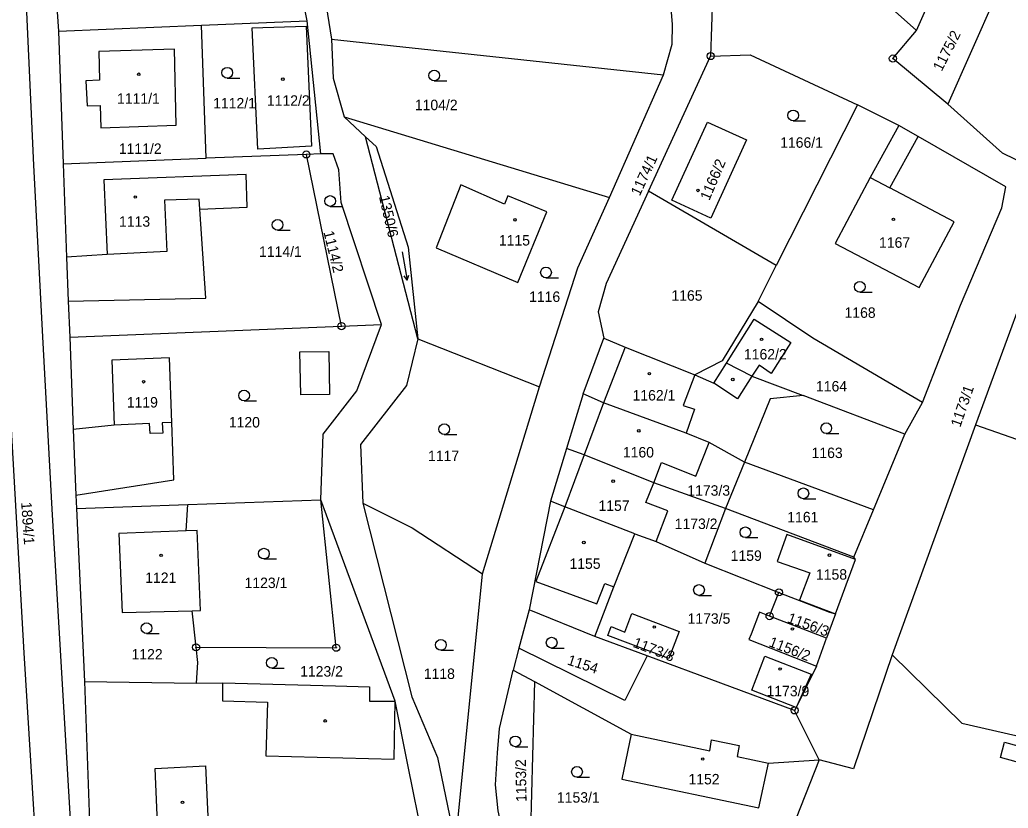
# Model space of a CAD drawing. Extents: x -587171 to -555306, y -1167727 to -1074732.
# Drawn here: x -560065.8 to -559927.7, y -1077191.4 to -1077081.2 of the extents above; entities that cross this region are included whole.
import ezdxf

# ---------------------------------------------------------------- set-up
doc = ezdxf.new("R2010")
doc.units = 0
for name, color, linetype in [('Hranice parcel', 7, 'Continuous'), ('Parcelní čísla', 7, 'Continuous'), ('Vnitřní kresba', 7, 'Continuous'), ('Značky bodu BP', 7, 'Continuous'), ('Značky budov', 7, 'Continuous'), ('Značky kultur', 7, 'Continuous')]:
    doc.layers.add(name, color=color, linetype=linetype)

msp = doc.modelspace()

# ---------------------------------------------------------------- linework, layer by layer
at = {"layer": 'Hranice parcel'}
for p, q in [((-560025.65, -1077081.36), (-560029.13, -1077063.25)), ((-560025.58, -1077062.46), (-560022.24, -1077083.94)), ((-560061.59, -1077064.02), (-560060.37, -1077082.81)), ((-559968.75, -1077069), (-559969.27, -1077086.3)), ((-559940.53, -1077082.73), (-559936, -1077072.54)), ((-559928.12, -1077074.97), (-559936.14, -1077093.02)), ((-560060.37, -1077082.81), (-560040.38, -1077081.98)), ((-560040.38, -1077081.98), (-560025.65, -1077081.36)), ((-560039.73, -1077100.58), (-560040.38, -1077081.98)), ((-560023.73, -1077099.96), (-560025.65, -1077081.36)), ((-560060.37, -1077082.81), (-560059.71, -1077101.35)), ((-560022.24, -1077083.94), (-559975.87, -1077088.92)), ((-559977.95, -1077105.17), (-559969.27, -1077086.3)), ((-559983.42, -1077106.05), (-559975.87, -1077088.92)), ((-559948.77, -1077093.13), (-559960.11, -1077115.58)), ((-559942.99, -1077096.02), (-559948.77, -1077093.13)), ((-560020.47, -1077094.81), (-559983.42, -1077106.05)), ((-560020.47, -1077094.81), (-560017.46, -1077097.59)), ((-559942.99, -1077096.02), (-559946.99, -1077103.27)), ((-559940.3, -1077097.56), (-559942.99, -1077096.02)), ((-560010.17, -1077125.81), (-560017.46, -1077097.59)), ((-559944.25, -1077104.72), (-559940.3, -1077097.56)), ((-559928.05, -1077104.59), (-559940.3, -1077097.56)), ((-560025.74, -1077100.04), (-560039.73, -1077100.58)), ((-560023.73, -1077099.96), (-560025.74, -1077100.04)), ((-560020.83, -1077124.03), (-560025.74, -1077100.04)), ((-560059.71, -1077101.35), (-560039.73, -1077100.58)), ((-560059.71, -1077101.35), (-560059.22, -1077114.39)), ((-559960.11, -1077115.58), (-559977.95, -1077105.17)), ((-560059.22, -1077114.39), (-560058.99, -1077120.55)), ((-559962.65, -1077120.6), (-559960.11, -1077115.58)), ((-560058.99, -1077120.55), (-560058.8, -1077125.56)), ((-560058.8, -1077125.56), (-560020.83, -1077124.03)), ((-560020.83, -1077124.03), (-560015.23, -1077123.81)), ((-560058.8, -1077125.56), (-560058.29, -1077138.46)), ((-560010.17, -1077125.81), (-559993.18, -1077132.53)), ((-559987.08, -1077133.51), (-559984.2, -1077125.72)), ((-559963.5, -1077131.03), (-559967.08, -1077129.22)), ((-559963.5, -1077131.03), (-559956.37, -1077133.7)), ((-560001.14, -1077158.62), (-559993.18, -1077132.53)), ((-559987.08, -1077133.51), (-559989.4, -1077141.14)), ((-559942.15, -1077139.11), (-559956.37, -1077133.7)), ((-559942.15, -1077139.11), (-559939.69, -1077134.69)), ((-559932.27, -1077137.8), (-559943.92, -1077169.97)), ((-559932.27, -1077137.8), (-559867.06, -1077160.72)), ((-560058.29, -1077138.46), (-560057.93, -1077147.65)), ((-559946.53, -1077149.71), (-559942.15, -1077139.11)), ((-559964.56, -1077143.04), (-559969.49, -1077140.3)), ((-559989.4, -1077141.14), (-559991.62, -1077148.46)), ((-559964.56, -1077143.04), (-559967.21, -1077149.52)), ((-559946.53, -1077149.71), (-559964.56, -1077143.04)), ((-559967.21, -1077149.52), (-559977.22, -1077145.92)), ((-560057.93, -1077147.65), (-560057.85, -1077149.51)), ((-560042.31, -1077148.95), (-560023.74, -1077148.28)), ((-560013.32, -1077176.42), (-560023.74, -1077148.28)), ((-559991.62, -1077148.46), (-559994.61, -1077163.64)), ((-560057.85, -1077149.51), (-560042.31, -1077148.95)), ((-560057.85, -1077149.51), (-560056.75, -1077173.69)), ((-560042.54, -1077152.64), (-560042.31, -1077148.95)), ((-559967.21, -1077149.52), (-559970.07, -1077157.13)), ((-559949.25, -1077156.3), (-559967.21, -1077149.52)), ((-559949.25, -1077156.3), (-559946.53, -1077149.71)), ((-559979.86, -1077153.03), (-559976.89, -1077154.14)), ((-559976.89, -1077154.14), (-559970.07, -1077157.13)), ((-559970.07, -1077157.13), (-559959.73, -1077161.22)), ((-559951.82, -1077164.21), (-559949.03, -1077156.61)), ((-559949.03, -1077156.61), (-559949.25, -1077156.3)), ((-560004.91, -1077196.43), (-560001.14, -1077158.62)), ((-559961.04, -1077164.54), (-559959.73, -1077161.22)), ((-560041.15, -1077168.9), (-560041.71, -1077163.8)), ((-559994.61, -1077163.64), (-559996.04, -1077169.03)), ((-559985.46, -1077167.41), (-559994.61, -1077163.64)), ((-559951.82, -1077164.21), (-559953.08, -1077167.64)), ((-559978.14, -1077170.11), (-559985.46, -1077167.41)), ((-559954.5, -1077171.52), (-559953.08, -1077167.64)), ((-560040.92, -1077171.04), (-560041.15, -1077168.9)), ((-559996.04, -1077169.03), (-559996.85, -1077172.09)), ((-559957.54, -1077177.71), (-559978.14, -1077170.11)), ((-560041.07, -1077173.93), (-560040.92, -1077171.04)), ((-559996.85, -1077172.09), (-559993.89, -1077173.69)), ((-560056.75, -1077173.69), (-560041.07, -1077173.93)), ((-560056.75, -1077173.69), (-560055.67, -1077203.55)), ((-559993.89, -1077173.69), (-559994.57, -1077200.8)), ((-559954.11, -1077184.61), (-559957.54, -1077177.71)), ((-559954.11, -1077184.61), (-559959.19, -1077197.48))]:
    msp.add_line(p, q, dxfattribs=at)
for points in [[(-560081.39, -1076838.77), (-560080.61, -1076844.79), (-560078.46, -1076885.64), (-560076.77, -1076926.81), (-560074.77, -1076972.18), (-560073.12, -1077009.56), (-560071.29, -1077047.93), (-560069.41, -1077088.13), (-560067.46, -1077130.16), (-560065.21, -1077169.66), (-560062.46, -1077214.21), (-560061.17, -1077232.38), (-560061.09, -1077233.9), (-560061.7, -1077235.89), (-560062.89, -1077237.55), (-560064.13, -1077238.39)], [(-559975.87, -1077088.92), (-559974.63, -1077084.66), (-559974.61, -1077081.87), (-559975.45, -1077071.52), (-559979.26, -1077056.83)], [(-559940.53, -1077082.73), (-559943.5, -1077080.07), (-559946.57, -1077077.52), (-559949.8, -1077075.14), (-559953.72, -1077072.62), (-559953.01, -1077070.87)], [(-560032.51, -1077099.3), (-560033.3, -1077082.38), (-560025.75, -1077082.11), (-560025, -1077098.87), (-560032.51, -1077099.3)], [(-560022.24, -1077083.94), (-560022, -1077089.38), (-560020.47, -1077094.81)], [(-559936.14, -1077093.02), (-559943.82, -1077086.65), (-559940.53, -1077082.73)], [(-560054.62, -1077089.69), (-560056.52, -1077089.78), (-560056.37, -1077093.26), (-560054.52, -1077093.2), (-560054.43, -1077096.35), (-560043.92, -1077095.97), (-560044.18, -1077085.35), (-560054.73, -1077085.65), (-560054.62, -1077089.69)], [(-559969.27, -1077086.3), (-559963.73, -1077086.13), (-559948.77, -1077093.13)], [(-559919.63, -1077104.19), (-559928.5, -1077099.87), (-559936.14, -1077093.02)], [(-559974.7, -1077106.44), (-559969.72, -1077095.53), (-559964.26, -1077098.02), (-559969.24, -1077108.93), (-559974.7, -1077106.44)], [(-560017.46, -1077097.59), (-560016, -1077098.93), (-560011.53, -1077113), (-560010.17, -1077125.81)], [(-560015.23, -1077123.81), (-560020.9, -1077106.78), (-560021.22, -1077102.2), (-560021.99, -1077099.95), (-560023.73, -1077099.96)], [(-560058.99, -1077120.55), (-560039.78, -1077120.14), (-560040.64, -1077107.67), (-560034, -1077107.41), (-560034.17, -1077102.83), (-560054.05, -1077103.61), (-560053.58, -1077114.01), (-560059.22, -1077114.39)], [(-559946.99, -1077103.27), (-559951.89, -1077112.49), (-559940.16, -1077118.64), (-559935.25, -1077109.48), (-559944.25, -1077104.72)], [(-559998.06, -1077106.98), (-560004.18, -1077104.31), (-560007.61, -1077113.07), (-559996.21, -1077117.95), (-559992.16, -1077108.04), (-559997.6, -1077105.85), (-559998.06, -1077106.98)], [(-559939.69, -1077134.69), (-559934.37, -1077121.11), (-559928.59, -1077107.52), (-559928.05, -1077104.59)], [(-559993.18, -1077132.53), (-559987.82, -1077115.9), (-559983.42, -1077106.05)], [(-559977.95, -1077105.17), (-559983.87, -1077118.06), (-559985, -1077122.04), (-559984.2, -1077125.72)], [(-559858.06, -1077126.03), (-559921.63, -1077108.87), (-559932.27, -1077137.8)], [(-559962.65, -1077120.6), (-559967.64, -1077128.87), (-559971.5, -1077130.82)], [(-559939.69, -1077134.69), (-559954.98, -1077125.71), (-559962.65, -1077120.6)], [(-560023.74, -1077148.28), (-560023.37, -1077139.12), (-560018.7, -1077133.08), (-560015.23, -1077123.81)], [(-559967.08, -1077129.22), (-559963.21, -1077123.07), (-559958.08, -1077126.3), (-559960.84, -1077130.66), (-559962.51, -1077129.49), (-559963.5, -1077131.03)], [(-560010.17, -1077125.81), (-560011.75, -1077132.31), (-560018.2, -1077140.57), (-560017.83, -1077148.74)], [(-559984.2, -1077125.72), (-559981.21, -1077126.99), (-559971.5, -1077130.82)], [(-560057.93, -1077147.65), (-560044.25, -1077145.49), (-560044.53, -1077137.5), (-560044.84, -1077128.48), (-560052.9, -1077128.77), (-560052.57, -1077137.88), (-560058.29, -1077138.46)], [(-559971.5, -1077130.82), (-559968.81, -1077131.98), (-559967.08, -1077129.22)], [(-559969.49, -1077140.3), (-559972.67, -1077139), (-559984.22, -1077134.73), (-559987.08, -1077133.51)], [(-559956.37, -1077133.7), (-559960.94, -1077134.18), (-559964.56, -1077143.04)], [(-559977.22, -1077145.92), (-559976.13, -1077143.09), (-559971.33, -1077145), (-559969.49, -1077140.3)], [(-559977.22, -1077145.92), (-559986.95, -1077142.03), (-559989.4, -1077141.14)], [(-559976.89, -1077154.14), (-559975.25, -1077149.84), (-559978.33, -1077148.67), (-559977.22, -1077145.92)], [(-560041.15, -1077168.9), (-560021.57, -1077168.96), (-560023.74, -1077148.28)], [(-560017.83, -1077148.74), (-560010.98, -1077152.19), (-560001.14, -1077158.62)], [(-560017.83, -1077148.74), (-560011.02, -1077175.82), (-560007.44, -1077184.29), (-560004.91, -1077196.43)], [(-559979.86, -1077153.03), (-559989.62, -1077149.28), (-559991.62, -1077148.46)], [(-560042.54, -1077152.64), (-560051.94, -1077153), (-560051.46, -1077164.04), (-560041.71, -1077163.8)], [(-560041.71, -1077163.8), (-560040.54, -1077163.77), (-560040.99, -1077152.59), (-560042.54, -1077152.64)], [(-559985.46, -1077167.41), (-559982.8, -1077160.45), (-559979.86, -1077153.03)], [(-559949.03, -1077156.61), (-559958.61, -1077153.12), (-559959.96, -1077156.91), (-559955.44, -1077158.5), (-559956.87, -1077162.32), (-559951.82, -1077164.21)], [(-559959.73, -1077161.22), (-559952.67, -1077164.01), (-559951.82, -1077164.21)], [(-559961.04, -1077164.54), (-559962.43, -1077164), (-559963.62, -1077167.06), (-559963.92, -1077167.81), (-559954.5, -1077171.52)], [(-559983.17, -1077166), (-559981.25, -1077166.77), (-559980.27, -1077164.16), (-559973.68, -1077166.7), (-559975.11, -1077170.47), (-559983.64, -1077167.23), (-559983.17, -1077166)], [(-559953.08, -1077167.64), (-559954.28, -1077167.17), (-559961.04, -1077164.54)], [(-559978.14, -1077170.11), (-559981.26, -1077176.35), (-559996.04, -1077169.03)], [(-559963.53, -1077174.88), (-559961.68, -1077170.13), (-559955.24, -1077172.66)], [(-559943.92, -1077169.97), (-559949.3, -1077185.88), (-559954.11, -1077184.61)], [(-559943.92, -1077169.97), (-559934.18, -1077179.48), (-559876.33, -1077192.72), (-559874.18, -1077191.45)], [(-559996.81, -1077201.54), (-559998.93, -1077191.75), (-559999.31, -1077188.1), (-559999.06, -1077183.65), (-559998.77, -1077180.23), (-559996.85, -1077172.09)], [(-559954.5, -1077171.52), (-559957.33, -1077177.29), (-559957.54, -1077177.71)], [(-559993.89, -1077173.69), (-559980.38, -1077181.03), (-559981.67, -1077187.32), (-559962.56, -1077191.31), (-559961.21, -1077185.07), (-559954.11, -1077184.61)], [(-559955.24, -1077172.66), (-559957.33, -1077177.29), (-559963.53, -1077174.88)], [(-560041.07, -1077173.93), (-560037.45, -1077173.86), (-560021.69, -1077174.3), (-560016.9, -1077174.43), (-560016.9, -1077176.41), (-560013.32, -1077176.42)], [(-560007.64, -1077202.6), (-560009.38, -1077196.11), (-560011.56, -1077185.31), (-560013.32, -1077176.42)], [(-559902.87, -1077191.56), (-559920.53, -1077186.56), (-559928.78, -1077184.28), (-559928.23, -1077182.15), (-559919.74, -1077184.5), (-559913.13, -1077186.37), (-559912.96, -1077185.68), (-559910.42, -1077186.27), (-559910.6, -1077187.08), (-559904.68, -1077188.76), (-559904.43, -1077187.66), (-559901.87, -1077188.26), (-559902.21, -1077189.45), (-559894.03, -1077192.7)]]:
    msp.add_lwpolyline(points, dxfattribs=at)
at = {"layer": 'Vnitřní kresba'}
for p, q in [((-560065.97, -1077055.87), (-560063.86, -1077101.54)), ((-560063.86, -1077101.54), (-560062.58, -1077125.54)), ((-559946.99, -1077103.27), (-559944.25, -1077104.72)), ((-560040.7, -1077106.27), (-560045.55, -1077106.45)), ((-560045.55, -1077106.45), (-560045.24, -1077113.61)), ((-560040.64, -1077107.67), (-560040.7, -1077106.27)), ((-560045.24, -1077113.61), (-560053.58, -1077114.01)), ((-560062.58, -1077125.54), (-560061.31, -1077149.62)), ((-560026.63, -1077127.64), (-560022.62, -1077127.56)), ((-560026.5, -1077133.65), (-560026.63, -1077127.64)), ((-560022.62, -1077127.56), (-560022.5, -1077133.58)), ((-559981.21, -1077126.99), (-559984.22, -1077134.73)), ((-559971.5, -1077130.82), (-559973.1, -1077135.1)), ((-559965.51, -1077134.17), (-559968.81, -1077131.98)), ((-559963.5, -1077131.03), (-559965.51, -1077134.17)), ((-560022.5, -1077133.58), (-560026.5, -1077133.65)), ((-559984.22, -1077134.73), (-559986.95, -1077142.03)), ((-559973.1, -1077135.1), (-559971.51, -1077135.65)), ((-559971.51, -1077135.65), (-559972.67, -1077139)), ((-560047.65, -1077137.65), (-560052.57, -1077137.88)), ((-560047.54, -1077139.05), (-560047.65, -1077137.65)), ((-560044.53, -1077137.5), (-560045.9, -1077137.56)), ((-560045.9, -1077137.56), (-560045.8, -1077139)), ((-560045.8, -1077139), (-560047.54, -1077139.05)), ((-559986.95, -1077142.03), (-559989.62, -1077149.28)), ((-560061.31, -1077149.62), (-560057.69, -1077210.61)), ((-559989.62, -1077149.28), (-559993.69, -1077159.69)), ((-559993.69, -1077159.69), (-559985.15, -1077162.81)), ((-559985.15, -1077162.81), (-559984.05, -1077159.98)), ((-559984.05, -1077159.98), (-559982.8, -1077160.45)), ((-560037.45, -1077173.86), (-560037.45, -1077176.36)), ((-560037.45, -1077176.36), (-560031.16, -1077176.55)), ((-560013.46, -1077184.51), (-560013.32, -1077176.42)), ((-560031.16, -1077176.55), (-560031.39, -1077184.08)), ((-559980.38, -1077181.03), (-559969.38, -1077183.35)), ((-559969.38, -1077183.35), (-559969.13, -1077181.83)), ((-559969.13, -1077181.83), (-559965.28, -1077182.63)), ((-559965.28, -1077182.63), (-559965.59, -1077184.14)), ((-560031.39, -1077184.08), (-560013.46, -1077184.51)), ((-559965.59, -1077184.14), (-559961.21, -1077185.07)), ((-560046.86, -1077185.82), (-560039.82, -1077185.46)), ((-560046.28, -1077199.88), (-560046.86, -1077185.82)), ((-560039.82, -1077185.46), (-560039.15, -1077199.5))]:
    msp.add_line(p, q, dxfattribs=at)
at = {"layer": 'Značky bodu BP'}
for centre, radius in [((-559969.27, -1077086.3), 0.5), ((-559969.27, -1077086.3), 0.0303), ((-559943.82, -1077086.65), 0.5), ((-559943.82, -1077086.65), 0.0303), ((-560025.74, -1077100.04), 0.5), ((-560025.74, -1077100.04), 0.0303), ((-560020.83, -1077124.03), 0.5), ((-560020.83, -1077124.03), 0.0303), ((-559959.73, -1077161.22), 0.5), ((-559959.73, -1077161.22), 0.0303), ((-559961.04, -1077164.54), 0.5), ((-559961.04, -1077164.54), 0.0303), ((-560041.15, -1077168.9), 0.5), ((-560041.15, -1077168.9), 0.0303), ((-560021.57, -1077168.96), 0.5), ((-560021.57, -1077168.96), 0.0303), ((-559957.54, -1077177.71), 0.5), ((-559957.54, -1077177.71), 0.0303)]:
    msp.add_circle(centre, radius, dxfattribs=at)
at = {"layer": 'Značky budov'}
for centre in [(-560049.15, -1077088.84), (-560029.03, -1077089.53), (-560049.64, -1077105.99), (-559971.04, -1077105.07), (-559996.6, -1077109.18), (-559943.74, -1077109.1), (-559962.16, -1077125.87), (-559977.83, -1077130.67), (-560048.47, -1077131.8), (-559966.18, -1077131.48), (-559979.31, -1077138.66), (-559982.89, -1077145.69), (-559986.98, -1077154.25), (-560046.03, -1077156.04), (-559952.68, -1077156.02), (-559977.14, -1077166.07), (-559957.85, -1077166.35), (-559959.57, -1077171.94), (-560023.12, -1077179.18), (-559970.38, -1077184.51), (-560043.04, -1077190.55)]:
    msp.add_circle(centre, 0.175, dxfattribs=at)
at = {"layer": 'Značky kultur'}
for p, q in [((-560036.79, -1077089.38), (-560035.04, -1077089.38)), ((-560007.88, -1077089.77), (-560006.13, -1077089.77)), ((-559957.75, -1077095.34), (-559956, -1077095.34)), ((-560022.42, -1077107.3), (-560020.67, -1077107.3)), ((-560029.76, -1077110.63), (-560028.01, -1077110.63)), ((-560012.35, -1077113.63), (-560011.66, -1077117.59)), ((-560011.66, -1077117.59), (-560012.1, -1077117.01)), ((-560011.66, -1077117.59), (-560011.44, -1077116.89)), ((-559992.27, -1077117.28), (-559990.52, -1077117.28)), ((-559948.44, -1077119.29), (-559946.69, -1077119.29)), ((-560034.44, -1077134.47), (-560032.69, -1077134.47)), ((-560006.48, -1077139.17), (-560004.73, -1077139.17)), ((-559953.12, -1077139.04), (-559951.37, -1077139.04)), ((-559956.32, -1077148.14), (-559954.57, -1077148.14)), ((-559964.42, -1077153.58), (-559962.67, -1077153.58)), ((-560031.67, -1077156.56), (-560029.92, -1077156.56)), ((-559970.9, -1077161.64), (-559969.15, -1077161.64)), ((-560048.06, -1077166.97), (-560046.31, -1077166.97)), ((-560006.95, -1077169.31), (-560005.2, -1077169.31)), ((-559991.48, -1077169), (-559989.73, -1077169)), ((-560030.57, -1077171.82), (-560028.82, -1077171.82)), ((-559996.55, -1077182.79), (-559994.8, -1077182.79)), ((-559987.94, -1077187.05), (-559986.19, -1077187.05))]:
    msp.add_line(p, q, dxfattribs=at)
for centre in [(-560036.79, -1077088.63), (-560007.88, -1077089.02), (-559957.75, -1077094.59), (-560022.42, -1077106.55), (-560029.76, -1077109.88), (-559992.27, -1077116.53), (-559948.44, -1077118.54), (-560034.44, -1077133.72), (-560006.48, -1077138.42), (-559953.12, -1077138.29), (-559956.32, -1077147.39), (-559964.42, -1077152.83), (-560031.67, -1077155.81), (-559970.9, -1077160.89), (-560048.06, -1077166.22), (-560006.95, -1077168.56), (-559991.48, -1077168.25), (-560030.57, -1077171.07), (-559996.55, -1077182.04), (-559987.94, -1077186.3)]:
    msp.add_circle(centre, 0.75, dxfattribs=at)

# ---------------------------------------------------------------- texts
at = {"layer": 'Parcelní čísla'}
for s, rotation, p in [('1175/2', 63, (-559937, -1077088.53)), ('1174/1', 65, (-559979.18, -1077105.95)), ('1166/2', 67, (-559969.46, -1077106.58)), ('1350/6', 283, (-560015.61, -1077105.94)), ('1114/2', 284, (-560023.37, -1077110.9)), ('1173/1', 71, (-559934.41, -1077138.25)), ('1894/1', 274, (-560065.58, -1077148.65)), ('1156/3', 340, (-559958.67, -1077165.38)), ('1173/8', 339, (-559980.23, -1077168.81)), ('1156/2', 339, (-559961.26, -1077168.72)), ('1154', 342, (-559989.4, -1077171.28)), ('1153/2', 91, (-559994.98, -1077190.49))]:
    msp.add_text(s, height=1.46, rotation=rotation, dxfattribs=at).set_placement(p)
for s, p in [('1111/1', (-560052.18, -1077092.96)), ('1112/1', (-560038.76, -1077093.61)), ('1112/2', (-560031.25, -1077093.24)), ('1104/2', (-560010.59, -1077093.86)), ('1166/1', (-559959.56, -1077099.11)), ('1111/2', (-560051.93, -1077099.97)), ('1113', (-560051.9, -1077110.14)), ('1115', (-559998.85, -1077112.77)), ('1167', (-559945.75, -1077113.08)), ('1114/1', (-560032.35, -1077114.35)), ('1116', (-559994.63, -1077120.65)), ('1165', (-559974.75, -1077120.48)), ('1168', (-559950.57, -1077122.87)), ('1162/2', (-559964.62, -1077128.69)), ('1164', (-559954.56, -1077133.16)), ('1162/1', (-559980.18, -1077134.42)), ('1119', (-560050.82, -1077135.4)), ('1120', (-560036.57, -1077138.19)), ('1117', (-560008.74, -1077142.89)), ('1160', (-559981.53, -1077142.38)), ('1163', (-559955.17, -1077142.46)), ('1173/3', (-559972.53, -1077147.72)), ('1157', (-559984.94, -1077149.84)), ('1161', (-559958.57, -1077151.44)), ('1173/2', (-559974.29, -1077152.37)), ('1159', (-559966.47, -1077156.82)), ('1155', (-559988.99, -1077157.94)), ('1121', (-560048.25, -1077159.91)), ('1158', (-559954.56, -1077159.45)), ('1123/1', (-560034.37, -1077160.62)), ('1173/5', (-559972.49, -1077165.61)), ('1122', (-560050.16, -1077170.6)), ('1123/2', (-560026.61, -1077172.99)), ('1118', (-560009.34, -1077173.32)), ('1173/9', (-559961.47, -1077175.74)), ('1152', (-559972.37, -1077188.05)), ('1153/1', (-559990.74, -1077190.6))]:
    msp.add_text(s, height=1.46, dxfattribs=at).set_placement(p)

doc.saveas('drawing.dxf')
